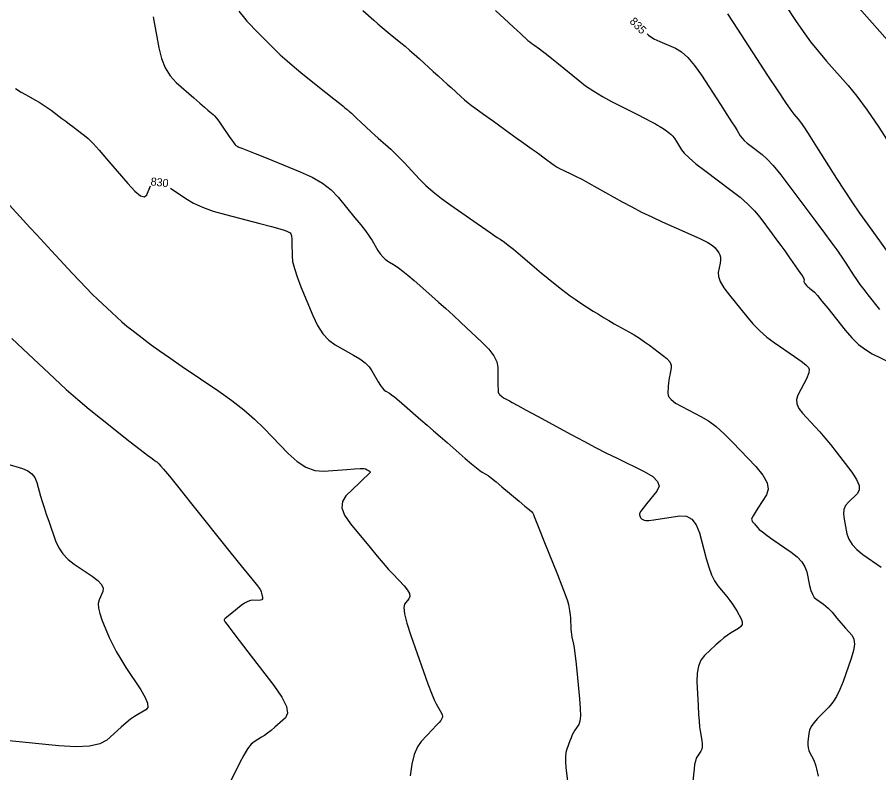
# Model space of a CAD drawing. Extents: x 2082232 to 2083549, y 592624 to 593832.
# Drawn here: x 2083352.6 to 2083427.9, y 593280 to 593346 of the extents above; entities that cross this region are included whole.
import ezdxf

# ---------------------------------------------------------------- set-up
doc = ezdxf.new("R2010")
doc.units = 0
doc.layers.add('DT_X_Contour_Major', color=7, linetype='Continuous')
doc.layers.add('DT_X_Contour_Minor', color=7, linetype='Continuous')

msp = doc.modelspace()

# ---------------------------------------------------------------- linework, layer by layer
at = {"layer": 'DT_X_Contour_Major'}
for points in [[(2083407.629, 593344.554), (2083407.756, 593344.45), (2083408.23, 593344.141), (2083408.73, 593343.891), (2083410.1, 593343.299), (2083410.627, 593342.986), (2083411.181, 593342.488), (2083411.764, 593341.807), (2083412.373, 593340.941), (2083414.035, 593338.389), (2083414.594, 593337.529), (2083415.023, 593336.865), (2083415.323, 593336.396), (2083415.493, 593336.122), (2083415.775, 593335.654), (2083415.913, 593335.466), (2083416.115, 593335.254), (2083416.382, 593335.018), (2083416.714, 593334.758), (2083417.685, 593334.032), (2083418.11, 593333.651), (2083418.656, 593333.052), (2083419.325, 593332.235), (2083420.115, 593331.2), (2083422.384, 593328.15), (2083423.136, 593327.139), (2083423.691, 593326.392), (2083424.048, 593325.91), (2083424.207, 593325.693), (2083424.367, 593325.467), (2083424.451, 593325.344), (2083424.583, 593325.145), (2083424.763, 593324.87), (2083424.991, 593324.52), (2083425.664, 593323.483), (2083425.932, 593323.083), (2083426.231, 593322.661), (2083426.563, 593322.217), (2083426.926, 593321.752), (2083427.936, 593320.481)], [(2083352.431, 593339.775), (2083352.928, 593339.48), (2083353.309, 593339.261), (2083354.174, 593338.778), (2083354.502, 593338.586), (2083354.837, 593338.373), (2083355.179, 593338.14), (2083355.529, 593337.885), (2083356.471, 593337.179), (2083356.815, 593336.921), (2083357.138, 593336.679), (2083357.442, 593336.452), (2083357.726, 593336.239), (2083358.456, 593335.693), (2083358.782, 593335.412), (2083359.213, 593334.977), (2083359.75, 593334.39), (2083360.391, 593333.65), (2083362.241, 593331.473), (2083362.866, 593330.8), (2083363.351, 593330.413), (2083363.697, 593330.313), (2083363.903, 593330.5), (2083364.223, 593331.271)], [(2083365.979, 593331.066), (2083367.319, 593330.158), (2083367.981, 593329.769), (2083368.777, 593329.407), (2083369.707, 593329.072), (2083370.771, 593328.764), (2083373.787, 593327.979), (2083374.787, 593327.716), (2083375.524, 593327.515), (2083375.998, 593327.376), (2083376.21, 593327.3), (2083376.424, 593327.179), (2083376.494, 593327.088), (2083376.546, 593326.905), (2083376.578, 593326.629), (2083376.59, 593326.262), (2083376.598, 593325.159), (2083376.649, 593324.68), (2083376.796, 593324.068), (2083377.038, 593323.324), (2083377.376, 593322.448), (2083378.405, 593319.936), (2083378.817, 593319.07), (2083379.283, 593318.355), (2083379.802, 593317.792), (2083380.375, 593317.381), (2083381.972, 593316.486), (2083382.522, 593316.148), (2083382.974, 593315.805), (2083383.328, 593315.457), (2083383.583, 593315.105), (2083384.133, 593314.159), (2083384.329, 593313.84), (2083384.504, 593313.594), (2083384.657, 593313.42), (2083384.79, 593313.317), (2083385.117, 593313.142), (2083385.291, 593313.025), (2083385.569, 593312.809), (2083385.95, 593312.493), (2083386.435, 593312.076), (2083387.867, 593310.831), (2083388.412, 593310.357), (2083388.972, 593309.868), (2083389.549, 593309.365), (2083390.141, 593308.848), (2083391.742, 593307.45), (2083392.283, 593306.983), (2083392.707, 593306.628), (2083393.013, 593306.387), (2083393.201, 593306.259), (2083393.546, 593306.069), (2083393.73, 593305.947), (2083394.023, 593305.725), (2083394.427, 593305.401), (2083394.94, 593304.977), (2083396.455, 593303.712), (2083396.955, 593303.291), (2083397.318, 593302.977), (2083397.544, 593302.771), (2083397.633, 593302.672), (2083397.688, 593302.55), (2083397.761, 593302.372), (2083397.94, 593301.93), (2083398.224, 593301.223), (2083398.613, 593300.251), (2083399.791, 593297.308), (2083400.182, 593296.316), (2083400.473, 593295.55), (2083400.663, 593295.01), (2083400.752, 593294.694), (2083400.856, 593294.153), (2083400.891, 593293.948), (2083400.917, 593293.74), (2083400.934, 593293.527), (2083400.943, 593293.312), (2083400.954, 593292.731), (2083400.964, 593292.512), (2083400.985, 593292.289), (2083401.019, 593292.061), (2083401.064, 593291.831), (2083401.2, 593291.21), (2083401.256, 593290.891), (2083401.322, 593290.398), (2083401.397, 593289.732), (2083401.483, 593288.893), (2083401.724, 593286.424), (2083401.788, 593285.591), (2083401.798, 593284.942), (2083401.754, 593284.479), (2083401.657, 593284.2), (2083401.325, 593283.702), (2083401.204, 593283.504), (2083401.089, 593283.285), (2083400.98, 593283.043), (2083400.877, 593282.779), (2083400.611, 593282.046), (2083400.532, 593281.739), (2083400.495, 593281.367), (2083400.498, 593280.929), (2083400.542, 593280.426), (2083400.716, 593278.998)]]:
    msp.add_lwpolyline(points, dxfattribs=at)
at = {"layer": 'DT_X_Contour_Minor'}
for points in [[(2083418.925, 593348.316), (2083420.615, 593345.731), (2083421.259, 593344.782), (2083421.921, 593343.875), (2083422.602, 593343.01), (2083423.302, 593342.187), (2083425.194, 593340.048), (2083425.966, 593339.107), (2083426.862, 593337.889), (2083427.881, 593336.394), (2083429.025, 593334.621)], [(2083371.935, 593346.54), (2083372.433, 593345.937), (2083372.657, 593345.678), (2083372.954, 593345.356), (2083373.325, 593344.969), (2083373.77, 593344.517), (2083375.055, 593343.228), (2083375.571, 593342.729), (2083376.157, 593342.2), (2083376.813, 593341.639), (2083377.537, 593341.048), (2083379.563, 593339.43), (2083380.236, 593338.892), (2083380.738, 593338.492), (2083381.067, 593338.229), (2083381.223, 593338.103), (2083381.412, 593337.951), (2083381.48, 593337.896), (2083381.542, 593337.844), (2083381.599, 593337.795), (2083381.651, 593337.749), (2083381.781, 593337.63), (2083381.867, 593337.55), (2083382.028, 593337.4), (2083382.264, 593337.178), (2083382.575, 593336.885), (2083383.505, 593336.011), (2083383.831, 593335.706), (2083384.114, 593335.447), (2083384.353, 593335.235), (2083384.549, 593335.069), (2083385.012, 593334.688), (2083385.228, 593334.494), (2083385.529, 593334.201), (2083385.914, 593333.808), (2083386.383, 593333.314), (2083387.748, 593331.864), (2083388.303, 593331.314), (2083388.944, 593330.75), (2083389.671, 593330.174), (2083390.484, 593329.584), (2083392.768, 593327.994), (2083393.536, 593327.461), (2083394.127, 593327.052), (2083394.539, 593326.767), (2083394.775, 593326.608), (2083395.166, 593326.348), (2083395.35, 593326.215), (2083395.61, 593326.011), (2083395.944, 593325.736), (2083396.353, 593325.39), (2083397.545, 593324.372), (2083397.982, 593324.001), (2083398.399, 593323.653), (2083398.795, 593323.328), (2083399.171, 593323.025), (2083400.148, 593322.247), (2083400.523, 593321.956), (2083400.917, 593321.666), (2083401.329, 593321.379), (2083401.759, 593321.092), (2083402.93, 593320.331), (2083403.374, 593320.048), (2083403.827, 593319.77), (2083404.289, 593319.496), (2083404.761, 593319.228), (2083406.029, 593318.518), (2083406.499, 593318.246), (2083406.958, 593317.959), (2083407.405, 593317.658), (2083407.84, 593317.343), (2083408.986, 593316.486), (2083409.356, 593316.175), (2083409.607, 593315.885), (2083409.737, 593315.617), (2083409.748, 593315.37), (2083409.617, 593314.738), (2083409.572, 593314.5), (2083409.535, 593314.26), (2083409.507, 593314.018), (2083409.486, 593313.774), (2083409.444, 593313.119), (2083409.508, 593312.864), (2083409.733, 593312.589), (2083410.12, 593312.295), (2083410.667, 593311.981), (2083412.341, 593311.119), (2083412.985, 593310.736), (2083413.661, 593310.234), (2083414.37, 593309.614), (2083415.11, 593308.874), (2083417.128, 593306.743), (2083417.754, 593305.99), (2083418.121, 593305.326), (2083418.226, 593304.753), (2083418.072, 593304.27), (2083417.313, 593303.102), (2083417.065, 593302.714), (2083416.891, 593302.426), (2083416.79, 593302.237), (2083416.764, 593302.148), (2083416.792, 593302.043), (2083416.813, 593301.993), (2083416.856, 593301.924), (2083416.921, 593301.834), (2083417.008, 593301.724), (2083417.268, 593301.405), (2083417.428, 593301.25), (2083417.71, 593301.022), (2083418.115, 593300.721), (2083418.643, 593300.349), (2083420.216, 593299.259), (2083420.744, 593298.845), (2083421.147, 593298.42), (2083421.426, 593297.984), (2083421.58, 593297.537), (2083421.827, 593296.331), (2083421.935, 593295.916), (2083422.076, 593295.576), (2083422.248, 593295.309), (2083422.453, 593295.117), (2083423.041, 593294.703), (2083423.254, 593294.543), (2083423.452, 593294.374), (2083423.635, 593294.196), (2083423.802, 593294.008), (2083424.227, 593293.496), (2083424.393, 593293.298), (2083424.574, 593293.085), (2083424.769, 593292.86), (2083424.978, 593292.621), (2083425.554, 593291.965), (2083425.71, 593291.656), (2083425.747, 593291.22), (2083425.663, 593290.658), (2083425.46, 593289.97), (2083424.758, 593287.966), (2083424.482, 593287.262), (2083424.181, 593286.651), (2083423.854, 593286.134), (2083423.502, 593285.712), (2083422.53, 593284.71), (2083422.208, 593284.348), (2083421.971, 593284.01), (2083421.82, 593283.697), (2083421.754, 593283.41), (2083421.692, 593282.678), (2083421.685, 593282.413), (2083421.71, 593282.166), (2083421.767, 593281.936), (2083421.857, 593281.725), (2083422.139, 593281.187), (2083422.238, 593280.981), (2083422.322, 593280.766), (2083422.393, 593280.544), (2083422.45, 593280.312), (2083422.582, 593279.684)], [(2083382.787, 593346.608), (2083383.747, 593345.747), (2083384.106, 593345.429), (2083384.463, 593345.121), (2083384.818, 593344.823), (2083385.171, 593344.534), (2083386.111, 593343.778), (2083386.475, 593343.478), (2083386.866, 593343.145), (2083387.282, 593342.78), (2083387.723, 593342.383), (2083388.934, 593341.28), (2083389.372, 593340.881), (2083389.777, 593340.513), (2083390.151, 593340.174), (2083390.492, 593339.866), (2083391.358, 593339.084), (2083391.677, 593338.802), (2083391.987, 593338.543), (2083392.287, 593338.307), (2083392.577, 593338.094), (2083393.338, 593337.557), (2083393.625, 593337.353), (2083393.916, 593337.144), (2083394.212, 593336.929), (2083394.512, 593336.71), (2083395.318, 593336.118), (2083395.627, 593335.891), (2083395.951, 593335.657), (2083396.288, 593335.414), (2083396.64, 593335.163), (2083397.597, 593334.482), (2083397.937, 593334.239), (2083398.241, 593334.02), (2083398.507, 593333.825), (2083398.737, 593333.654), (2083399.299, 593333.23), (2083399.52, 593333.074), (2083399.76, 593332.924), (2083400.02, 593332.78), (2083400.299, 593332.642), (2083401.07, 593332.281), (2083401.425, 593332.106), (2083401.912, 593331.85), (2083402.53, 593331.514), (2083403.279, 593331.098), (2083405.453, 593329.882), (2083406.284, 593329.431), (2083407.145, 593328.99), (2083408.038, 593328.559), (2083408.962, 593328.138), (2083411.467, 593327.029), (2083412.303, 593326.644), (2083412.935, 593326.323), (2083413.362, 593326.064), (2083413.584, 593325.869), (2083413.903, 593325.433), (2083414, 593325.252), (2083414.05, 593325.037), (2083414.055, 593324.789), (2083414.014, 593324.506), (2083413.844, 593323.708), (2083413.858, 593323.36), (2083414.026, 593322.913), (2083414.35, 593322.368), (2083414.829, 593321.724), (2083416.313, 593319.877), (2083416.882, 593319.214), (2083417.478, 593318.61), (2083418.101, 593318.066), (2083418.75, 593317.582), (2083420.516, 593316.369), (2083421.094, 593315.957), (2083421.501, 593315.63), (2083421.738, 593315.387), (2083421.805, 593315.229), (2083421.758, 593314.921), (2083421.718, 593314.775), (2083421.633, 593314.566), (2083421.502, 593314.295), (2083421.327, 593313.961), (2083420.8, 593312.989), (2083420.678, 593312.616), (2083420.707, 593312.227), (2083420.888, 593311.82), (2083421.219, 593311.397), (2083422.304, 593310.247), (2083422.724, 593309.785), (2083423.172, 593309.263), (2083423.648, 593308.68), (2083424.15, 593308.036), (2083425.528, 593306.24), (2083425.944, 593305.617), (2083426.159, 593305.095), (2083426.173, 593304.674), (2083425.987, 593304.355), (2083425.221, 593303.64), (2083424.982, 593303.345), (2083424.839, 593302.997), (2083424.793, 593302.597), (2083424.843, 593302.144), (2083425.104, 593300.864), (2083425.265, 593300.392), (2083425.551, 593299.934), (2083425.963, 593299.49), (2083426.501, 593299.06), (2083428.103, 593297.934)], [(2083394.378, 593346.613), (2083395.544, 593345.527), (2083395.945, 593345.155), (2083396.27, 593344.853), (2083396.522, 593344.621), (2083396.699, 593344.46), (2083397.072, 593344.123), (2083397.218, 593343.995), (2083397.377, 593343.866), (2083397.548, 593343.735), (2083397.731, 593343.602), (2083398.236, 593343.245), (2083398.482, 593343.063), (2083398.84, 593342.783), (2083399.31, 593342.406), (2083399.893, 593341.932), (2083401.597, 593340.539), (2083402.259, 593340.029), (2083402.969, 593339.545), (2083403.726, 593339.086), (2083404.529, 593338.653), (2083406.736, 593337.531), (2083407.469, 593337.157), (2083408.015, 593336.876), (2083408.373, 593336.687), (2083408.544, 593336.592), (2083408.749, 593336.461), (2083408.834, 593336.405), (2083408.938, 593336.337), (2083409.058, 593336.255), (2083409.196, 593336.161), (2083409.588, 593335.893), (2083409.737, 593335.772), (2083409.889, 593335.608), (2083410.045, 593335.402), (2083410.205, 593335.155), (2083410.636, 593334.438), (2083410.884, 593334.123), (2083411.307, 593333.715), (2083411.903, 593333.213), (2083412.674, 593332.619), (2083414.96, 593330.909), (2083415.76, 593330.281), (2083416.448, 593329.676), (2083417.022, 593329.097), (2083417.482, 593328.542), (2083418.559, 593327.094), (2083418.951, 593326.566), (2083419.317, 593326.066), (2083419.658, 593325.594), (2083419.974, 593325.152), (2083420.783, 593324.01), (2083421.047, 593323.629), (2083421.233, 593323.345), (2083421.341, 593323.156), (2083421.371, 593323.064), (2083421.345, 593322.945), (2083421.343, 593322.898), (2083421.356, 593322.847), (2083421.383, 593322.792), (2083421.425, 593322.733), (2083421.557, 593322.569), (2083421.612, 593322.507), (2083421.678, 593322.444), (2083421.756, 593322.38), (2083421.845, 593322.316), (2083422.097, 593322.143), (2083422.251, 593321.996), (2083422.525, 593321.685), (2083422.918, 593321.211), (2083423.431, 593320.573), (2083424.957, 593318.653), (2083425.533, 593317.986), (2083426.119, 593317.422), (2083426.713, 593316.963), (2083427.315, 593316.609), (2083428.933, 593315.803)], [(2083426.16, 593346.822), (2083429.551, 593342.988)], [(2083364.46, 593346.054), (2083364.947, 593343.356), (2083365.179, 593342.407), (2083365.511, 593341.584), (2083365.943, 593340.887), (2083366.474, 593340.316), (2083368.024, 593338.962), (2083368.546, 593338.505), (2083368.951, 593338.153), (2083369.238, 593337.905), (2083369.407, 593337.76), (2083369.702, 593337.512), (2083369.831, 593337.385), (2083369.995, 593337.188), (2083370.195, 593336.921), (2083370.43, 593336.585), (2083371.106, 593335.597), (2083371.333, 593335.27), (2083371.505, 593335.029), (2083371.624, 593334.874), (2083371.689, 593334.805), (2083371.79, 593334.737), (2083371.827, 593334.713), (2083371.865, 593334.693), (2083371.902, 593334.678), (2083371.939, 593334.666), (2083372.037, 593334.641), (2083372.208, 593334.576), (2083372.649, 593334.4), (2083373.358, 593334.114), (2083374.336, 593333.718), (2083377.302, 593332.513), (2083378.344, 593332.035), (2083379.246, 593331.502), (2083380.007, 593330.916), (2083380.628, 593330.276), (2083382.096, 593328.497), (2083382.602, 593327.873), (2083383.019, 593327.333), (2083383.347, 593326.878), (2083383.586, 593326.509), (2083384.105, 593325.636), (2083384.306, 593325.332), (2083384.518, 593325.073), (2083384.743, 593324.859), (2083384.979, 593324.691), (2083385.624, 593324.304), (2083385.908, 593324.114), (2083386.276, 593323.833), (2083386.729, 593323.46), (2083387.266, 593322.997), (2083388.811, 593321.641), (2083389.404, 593321.116), (2083390.025, 593320.557), (2083390.673, 593319.964), (2083391.349, 593319.337), (2083393.188, 593317.621), (2083393.792, 593317.001), (2083394.225, 593316.427), (2083394.487, 593315.9), (2083394.578, 593315.42), (2083394.591, 593314.201), (2083394.597, 593313.798), (2083394.604, 593313.502), (2083394.611, 593313.314), (2083394.62, 593313.234), (2083394.643, 593313.163), (2083394.658, 593313.133), (2083394.684, 593313.099), (2083394.72, 593313.06), (2083394.768, 593313.016), (2083394.91, 593312.891), (2083394.973, 593312.842), (2083395.052, 593312.788), (2083395.149, 593312.728), (2083395.264, 593312.662), (2083395.592, 593312.481), (2083395.838, 593312.346), (2083396.331, 593312.078), (2083397.069, 593311.677), (2083398.054, 593311.142), (2083401.008, 593309.538), (2083402.089, 593308.957), (2083403.116, 593308.418), (2083404.088, 593307.92), (2083405.007, 593307.464), (2083407.383, 593306.303), (2083408.121, 593305.87), (2083408.551, 593305.442), (2083408.674, 593305.018), (2083408.49, 593304.599), (2083407.587, 593303.488), (2083407.294, 593303.115), (2083407.092, 593302.829), (2083406.981, 593302.631), (2083406.961, 593302.519), (2083407.027, 593302.339), (2083407.057, 593302.275), (2083407.096, 593302.22), (2083407.146, 593302.173), (2083407.205, 593302.135), (2083407.376, 593302.043), (2083407.511, 593302.025), (2083407.791, 593302.039), (2083408.214, 593302.086), (2083408.782, 593302.166), (2083410.486, 593302.422), (2083411.072, 593302.401), (2083411.554, 593302.148), (2083411.93, 593301.661), (2083412.202, 593300.942), (2083412.786, 593298.714), (2083413.014, 593297.938), (2083413.261, 593297.281), (2083413.526, 593296.744), (2083413.81, 593296.326), (2083414.59, 593295.371), (2083414.865, 593295.024), (2083415.102, 593294.701), (2083415.301, 593294.402), (2083415.464, 593294.126), (2083415.848, 593293.421), (2083415.941, 593293.17), (2083415.933, 593292.947), (2083415.824, 593292.75), (2083415.613, 593292.581), (2083414.915, 593292.166), (2083414.64, 593291.986), (2083414.337, 593291.757), (2083414.005, 593291.48), (2083413.646, 593291.155), (2083412.652, 593290.222), (2083412.33, 593289.817), (2083412.112, 593289.302), (2083411.996, 593288.678), (2083411.983, 593287.943), (2083412.085, 593285.837), (2083412.126, 593285.107), (2083412.17, 593284.496), (2083412.22, 593284.004), (2083412.273, 593283.632), (2083412.422, 593282.798), (2083412.457, 593282.504), (2083412.451, 593282.25), (2083412.405, 593282.034), (2083412.317, 593281.857), (2083412.029, 593281.438), (2083411.93, 593281.249), (2083411.848, 593281), (2083411.785, 593280.688), (2083411.738, 593280.315), (2083411.638, 593279.239)], [(2083414.645, 593346.305), (2083415.522, 593344.963), (2083418.166, 593340.918), (2083419.053, 593339.57), (2083419.728, 593338.56), (2083420.192, 593337.887), (2083420.445, 593337.552), (2083420.838, 593337.107), (2083421.049, 593336.831), (2083421.387, 593336.337), (2083421.852, 593335.625), (2083422.444, 593334.695), (2083424.193, 593331.922), (2083424.854, 593330.892), (2083425.526, 593329.881), (2083426.209, 593328.888), (2083426.902, 593327.915), (2083428.764, 593325.343)], [(2083351.603, 593329.921), (2083353.105, 593328.274), (2083353.683, 593327.643), (2083354.287, 593326.985), (2083354.918, 593326.3), (2083355.576, 593325.588), (2083357.366, 593323.652), (2083358.011, 593322.964), (2083358.601, 593322.35), (2083359.137, 593321.811), (2083359.618, 593321.346), (2083360.83, 593320.206), (2083361.281, 593319.79), (2083361.727, 593319.396), (2083362.166, 593319.026), (2083362.599, 593318.678), (2083363.746, 593317.782), (2083364.272, 593317.386), (2083364.99, 593316.872), (2083365.899, 593316.24), (2083366.999, 593315.489), (2083370.19, 593313.328), (2083371.335, 593312.517), (2083372.377, 593311.703), (2083373.317, 593310.887), (2083374.154, 593310.069), (2083376.25, 593307.885), (2083377.033, 593307.175), (2083377.81, 593306.683), (2083378.581, 593306.409), (2083379.347, 593306.353), (2083381.381, 593306.495), (2083382.055, 593306.537), (2083382.553, 593306.56), (2083382.873, 593306.561), (2083383.017, 593306.541), (2083383.165, 593306.461), (2083383.217, 593306.432), (2083383.261, 593306.406), (2083383.297, 593306.381), (2083383.326, 593306.358), (2083383.392, 593306.301), (2083383.412, 593306.28), (2083383.424, 593306.262), (2083383.427, 593306.246), (2083383.422, 593306.232), (2083383.395, 593306.197), (2083383.331, 593306.132), (2083383.158, 593305.963), (2083382.876, 593305.691), (2083382.486, 593305.314), (2083381.3, 593304.172), (2083380.992, 593303.699), (2083380.956, 593303.138), (2083381.193, 593302.487), (2083381.701, 593301.747), (2083383.422, 593299.655), (2083384.031, 593298.921), (2083384.569, 593298.287), (2083385.035, 593297.754), (2083385.429, 593297.322), (2083386.385, 593296.302), (2083386.681, 593295.946), (2083386.851, 593295.641), (2083386.896, 593295.387), (2083386.816, 593295.185), (2083386.434, 593294.716), (2083386.361, 593294.413), (2083386.428, 593293.858), (2083386.635, 593293.049), (2083386.981, 593291.988), (2083388.092, 593288.82), (2083388.473, 593287.753), (2083388.783, 593286.927), (2083389.02, 593286.342), (2083389.187, 593285.998), (2083389.535, 593285.402), (2083389.645, 593285.198), (2083389.717, 593285.034), (2083389.75, 593284.911), (2083389.743, 593284.826), (2083389.673, 593284.655), (2083389.604, 593284.55), (2083389.449, 593284.365), (2083389.207, 593284.098), (2083388.879, 593283.75), (2083387.889, 593282.714), (2083387.55, 593282.236), (2083387.276, 593281.576), (2083387.066, 593280.734), (2083386.921, 593279.712)], [(2083352.106, 593317.937), (2083353.061, 593317.032), (2083355.82, 593314.436), (2083356.847, 593313.488), (2083357.861, 593312.592), (2083358.861, 593311.749), (2083359.848, 593310.957), (2083362.46, 593308.916), (2083363.325, 593308.241), (2083363.96, 593307.746), (2083364.366, 593307.433), (2083364.542, 593307.301), (2083364.706, 593307.19), (2083364.768, 593307.145), (2083364.832, 593307.093), (2083364.896, 593307.034), (2083364.962, 593306.968), (2083365.14, 593306.783), (2083365.356, 593306.526), (2083365.871, 593305.891), (2083366.686, 593304.881), (2083367.8, 593303.493), (2083371.169, 593299.291), (2083372.278, 593297.909), (2083373.078, 593296.913), (2083373.567, 593296.304), (2083373.748, 593296.081), (2083373.816, 593296.003), (2083373.842, 593295.961), (2083373.869, 593295.891), (2083373.897, 593295.794), (2083373.925, 593295.67), (2083374.003, 593295.303), (2083374.004, 593295.184), (2083373.95, 593295.101), (2083373.84, 593295.054), (2083373.675, 593295.044), (2083373.161, 593295.066), (2083372.954, 593295.042), (2083372.718, 593294.955), (2083372.453, 593294.805), (2083372.16, 593294.591), (2083371.341, 593293.937), (2083371.07, 593293.72), (2083370.874, 593293.558), (2083370.75, 593293.451), (2083370.701, 593293.4), (2083370.667, 593293.338), (2083370.663, 593293.308), (2083370.677, 593293.264), (2083370.708, 593293.206), (2083370.758, 593293.135), (2083370.914, 593292.926), (2083371.071, 593292.719), (2083371.426, 593292.254), (2083371.98, 593291.531), (2083372.731, 593290.551), (2083374.997, 593287.593), (2083375.698, 593286.584), (2083376.101, 593285.778), (2083376.206, 593285.173), (2083376.012, 593284.77), (2083375.098, 593283.965), (2083374.768, 593283.683), (2083374.463, 593283.441), (2083374.182, 593283.238), (2083373.927, 593283.074), (2083373.278, 593282.691), (2083373.015, 593282.465), (2083372.715, 593282.077), (2083372.376, 593281.525), (2083371.998, 593280.809), (2083370.941, 593278.684)], [(2083351.675, 593306.99), (2083353.028, 593306.574), (2083353.487, 593306.38), (2083353.85, 593306.113), (2083354.118, 593305.773), (2083354.289, 593305.358), (2083354.619, 593304.155), (2083354.756, 593303.679), (2083354.918, 593303.157), (2083355.107, 593302.587), (2083355.322, 593301.97), (2083355.931, 593300.26), (2083356.204, 593299.651), (2083356.566, 593299.105), (2083357.017, 593298.621), (2083357.557, 593298.201), (2083359.117, 593297.165), (2083359.614, 593296.789), (2083359.935, 593296.441), (2083360.08, 593296.12), (2083360.049, 593295.826), (2083359.732, 593295.078), (2083359.658, 593294.76), (2083359.675, 593294.368), (2083359.781, 593293.9), (2083359.977, 593293.358), (2083360.621, 593291.813), (2083360.893, 593291.215), (2083361.226, 593290.577), (2083361.62, 593289.901), (2083362.076, 593289.186), (2083363.372, 593287.228), (2083363.765, 593286.567), (2083363.969, 593286.053), (2083363.987, 593285.687), (2083363.817, 593285.468), (2083363.114, 593285.079), (2083362.825, 593284.899), (2083362.485, 593284.652), (2083362.095, 593284.336), (2083361.654, 593283.952), (2083360.409, 593282.838), (2083359.797, 593282.493), (2083358.894, 593282.294), (2083357.7, 593282.24), (2083356.214, 593282.333), (2083351.865, 593282.774)]]:
    msp.add_lwpolyline(points, dxfattribs=at)

# ---------------------------------------------------------------- texts
at = {"layer": 'DT_X_Contour_Major'}
for s, rotation, p in [('835', 314.4858, (2083406.05, 593345.596)), ('830', 353.3328, (2083364.203, 593331.331))]:
    msp.add_text(s, height=0.7, rotation=rotation, dxfattribs=at).set_placement(p)

doc.saveas('drawing.dxf')
